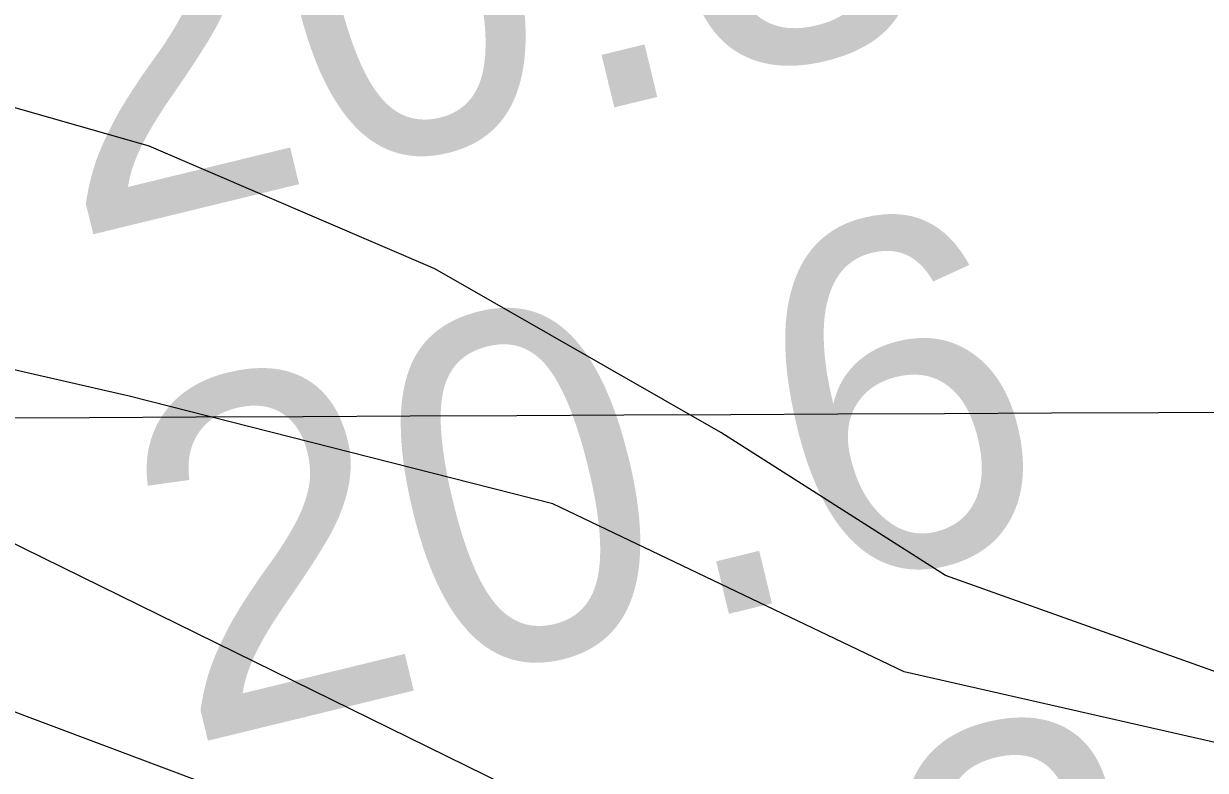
# Model space of a CAD drawing. Extents: x 3445503 to 3483459, y 540493 to 566012.
# Drawn here: x 3472087.7 to 3472315.4, y 551989.1 to 552133 of the extents above; entities that cross this region are included whole.
import ezdxf

# ---------------------------------------------------------------- set-up
doc = ezdxf.new("R2010")
doc.units = 0
for name, color, linetype in [('V-GRID-MAJR', 7, 'Continuous'), ('V-RIVR-EDGE', 7, 'Continuous'), ('V-RIVR-RANG', 7, 'Continuous'), ('V-SITE-VEGE', 7, 'Continuous'), ('V-TOPO-DPTH', 7, 'Continuous'), ('V-TOPO-MINR', 7, 'Continuous'), ('V-WETL-SWMP', 7, 'Continuous')]:
    doc.layers.add(name, color=color, linetype=linetype)

msp = doc.modelspace()

# ---------------------------------------------------------------- linework, layer by layer
at = {"layer": 'V-GRID-MAJR'}
msp.add_spline([(3449621.526, 551946.219), (3454896.117, 551971.152), (3460170.705, 551996.853), (3465445.288, 552023.321), (3470719.8680000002, 552050.556), (3475994.444, 552078.558), (3481269.015, 552107.327), (3481269.0160000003, 552107.327)], degree=3, dxfattribs=at)
at = {"layer": 'V-RIVR-EDGE'}
msp.add_spline([(3466309.3848466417, 552621.9579710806), (3466349.703870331, 552619.4248512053), (3466382.7286882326, 552619.3431903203), (3466411.927860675, 552618.5757255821), (3466431.7444705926, 552619.221988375), (3466456.4313341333, 552621.2467355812), (3466478.3423179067, 552625.364137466), (3466500.245565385, 552626.3528723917), (3466524.236310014, 552628.0317091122), (3466536.750118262, 552627.6531342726), (3466565.613695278, 552631.7533443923), (3466586.12556452, 552632.3978880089), (3466600.729448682, 552633.7523039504), (3466616.0268729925, 552634.4097413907), (3466639.3163411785, 552633.656889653), (3466653.5691573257, 552633.621646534), (3466663.6572942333, 552636.3777557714), (3466670.958376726, 552636.70733408), (3466676.5238896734, 552638.0840993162), (3466689.3818892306, 552636.3141462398), (3466713.3709146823, 552637.2977236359), (3466728.6700581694, 552638.6504204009), (3466733.538592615, 552639.3336454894), (3466741.1864451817, 552639.3147345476), (3466744.6653205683, 552640.3490276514), (3466765.8784662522, 552643.425259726), (3466811.078918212, 552646.7898098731), (3466822.205646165, 552647.8051920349), (3466836.469636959, 552652.2891345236), (3466848.283028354, 552649.8265008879), (3466872.264317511, 552647.6814113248), (3466895.5486281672, 552644.842781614), (3466925.7906895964, 552644.0727381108), (3466966.4607813, 552642.9292772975), (3466982.79421789, 552640.8030986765), (3467002.59535522, 552635.1920275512), (3467043.595884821, 552627.0951139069), (3467061.669188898, 552625.6598966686), (3467070.7101388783, 552626.68043636), (3467078.7116382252, 552629.0940734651), (3467090.2031876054, 552637.061189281), (3467099.252733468, 552641.558025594), (3467116.301199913, 552647.425610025), (3467156.6554667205, 552659.1453062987), (3467180.3045988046, 552663.258410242), (3467190.046825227, 552666.710638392), (3467215.09593143, 552674.6442302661), (3467224.4982644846, 552681.2259849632), (3467241.911552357, 552694.0453030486), (3467256.190156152, 552704.4389497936), (3467275.6875028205, 552716.5578510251), (3467305.630931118, 552735.6035578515), (3467327.5634045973, 552748.4117012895), (3467352.2898091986, 552766.4274129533), (3467374.5759294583, 552781.6681044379), (3467388.8450777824, 552788.2378248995), (3467399.6405082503, 552795.8590302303), (3467402.78378821, 552801.7609981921), (3467413.9139545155, 552804.1668990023), (3467419.4846249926, 552807.6294422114), (3467425.4132401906, 552815.2626817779), (3467432.374429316, 552818.7217866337), (3467446.2950883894, 552824.9447370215), (3467466.1340476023, 552834.6293710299), (3467483.877773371, 552840.495236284), (3467499.17605727, 552841.5003033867), (3467510.654712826, 552844.2529742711), (3467520.049309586, 552847.7060620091), (3467524.5753718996, 552850.4759246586), (3467538.4917330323, 552854.9607267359), (3467570.8333258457, 552859.7476002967), (3467609.0837633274, 552864.1722311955), (3467645.5969120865, 552868.9487896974), (3467670.2803372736, 552869.5830182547), (3467689.7518962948, 552871.2730296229), (3467696.009230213, 552871.257557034), (3467706.087052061, 552869.8421103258), (3467716.5150823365, 552869.4686930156), (3467730.4194092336, 552869.0866798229), (3467744.6799616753, 552872.1801036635), (3467757.201506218, 552874.9301957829), (3467768.325655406, 552874.9026889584), (3467789.870098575, 552871.3730978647), (3467862.1813662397, 552872.9324518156), (3467905.6281973, 552870.0439659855), (3467943.4854469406, 552856.0450843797), (3467982.0233429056, 552836.1347793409), (3468014.6377812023, 552810.677012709), (3468040.65671139, 552789.0595045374), (3468070.1493594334, 552766.3905114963), (3468095.144311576, 552752.4234346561), (3468129.525264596, 552738.433148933), (3468159.7466959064, 552729.3199935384), (3468202.1480592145, 552725.3911974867), (3468241.4284918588, 552724.5988046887), (3468263.6742114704, 552723.5009020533), (3468284.519956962, 552718.5825114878), (3468310.5466234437, 552700.0936702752), (3468339.350029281, 552679.8598040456), (3468348.374647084, 552674.2753801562), (3468371.3078897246, 552670.0470913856), (3468394.9518642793, 552672.074417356), (3468423.1107265, 552672.3524203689), (3468450.5691718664, 552670.5463645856), (3468476.2946264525, 552670.8303847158), (3468493.331918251, 552672.17878354), (3468516.288369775, 552677.3364956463), (3468541.3426335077, 552687.3558654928), (3468560.1404229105, 552697.7383375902), (3468569.530721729, 552699.453277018), (3468577.1777147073, 552699.086736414), (3468586.549102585, 552693.1538232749), (3468603.1932065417, 552676.0787095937), (3468627.1512868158, 552664.5476191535), (3468668.5080419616, 552659.9261425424), (3468712.655289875, 552659.1217155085), (3468729.6977392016, 552662.5558923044), (3468746.743626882, 552667.3805877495), (3468759.9561328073, 552668.390812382), (3468773.149727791, 552661.7531844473), (3468796.0468677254, 552642.9244498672), (3468815.139851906, 552632.1006529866), (3468834.5778869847, 552620.2331075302), (3468847.085678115, 552617.4211250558), (3468885.6579576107, 552611.4160065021), (3468924.924636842, 552605.0615391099), (3468947.8638966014, 552603.2666579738), (3468956.9074253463, 552605.3300866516), (3468965.9595499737, 552610.869811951), (3468970.840118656, 552616.4198523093), (3468974.664044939, 552616.4103968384), (3468976.7334907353, 552609.8002757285), (3468983.642244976, 552592.0539711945), (3468990.5742081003, 552583.6936675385), (3469002.715458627, 552573.2346920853), (3469014.5168157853, 552565.9052431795), (3469022.157791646, 552563.1052949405), (3469029.1086657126, 552562.3928438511), (3469038.490368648, 552560.6314866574), (3469047.8634757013, 552555.3938328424), (3469053.7680224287, 552553.2934418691), (3469073.9245257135, 552550.8101781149), (3469091.299991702, 552548.3337910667), (3469106.580224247, 552542.0386352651), (3469126.7289912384, 552536.4267045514), (3469142.713078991, 552533.6061261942), (3469153.1385305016, 552532.1898198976), (3469162.515075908, 552528.3426847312), (3469171.8761487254, 552518.2382156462), (3469185.7598455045, 552509.5130905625), (3469208.691368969, 552504.5895424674), (3469232.6709389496, 552501.7491935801), (3469258.052202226, 552503.4245919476), (3469277.1821487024, 552507.5488705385), (3469302.5720078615, 552512.7005655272), (3469341.873930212, 552520.598914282), (3469368.302380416, 552524.0098821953), (3469396.1067362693, 552521.5077074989), (3469447.8657340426, 552506.0839237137), (3469526.008483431, 552475.9943654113), (3469583.6754662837, 552459.8607093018), (3469651.0795180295, 552445.0935033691), (3469684.7815439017, 552437.7099004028), (3469730.656625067, 552432.7296194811), (3469767.1482841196, 552428.8154364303), (3469829.708729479, 552423.4462656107), (3469847.787191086, 552424.0968263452), (3469856.8255623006, 552424.0744770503), (3469867.597783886, 552422.3096815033), (3469876.2790699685, 552418.4642655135), (3469887.7370954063, 552412.8738245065), (3469925.5952046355, 552399.2225725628), (3469955.1256745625, 552391.8492846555), (3469977.3593599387, 552385.8845667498), (3470001.330334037, 552379.5679212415), (3470024.271312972, 552378.4682994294), (3470048.2654959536, 552381.5376547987), (3470074.0072827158, 552388.4266385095), (3470084.094560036, 552390.8351180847), (3470093.829909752, 552391.5063089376), (3470109.1161594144, 552387.6445607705), (3470138.280948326, 552372.9719095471), (3470163.617513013, 552356.5705654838), (3470192.4441277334, 552345.7227001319), (3470225.456051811, 552340.4265943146), (3470241.7920671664, 552339.3433046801), (3470271.6882181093, 552339.2693800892), (3470310.9617740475, 552335.6959499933), (3470330.081405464, 552335.6486726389), (3470358.588756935, 552336.2734457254), (3470382.571765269, 552334.8236154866), (3470398.206504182, 552331.3086373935), (3470414.528766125, 552324.6632731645), (3470435.0191456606, 552316.6170752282), (3470465.5847682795, 552306.1125415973), (3470481.553383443, 552297.0346293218), (3470485.3755905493, 552296.3299145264), (3470491.6320648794, 552295.9668122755), (3470495.7976037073, 552293.5230895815), (3470499.962282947, 552290.7317372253), (3470505.8651104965, 552287.9360869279), (3470526.710855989, 552283.017696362), (3470533.314959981, 552282.6537345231), (3470539.224664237, 552282.6391215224), (3470542.35161202, 552281.9361259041), (3470544.0837432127, 552279.4984203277), (3470547.2055334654, 552276.7096467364), (3470551.369353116, 552273.5706647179), (3470557.6223890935, 552271.8170438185), (3470564.5698248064, 552269.7140740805), (3470576.390092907, 552270.0324777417), (3470585.774374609, 552269.3140095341), (3470591.329572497, 552266.5192188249), (3470613.5581003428, 552258.468722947), (3470637.518759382, 552247.9805214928), (3470666.686127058, 552234.3507592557), (3470680.9234706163, 552228.0581822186), (3470696.5547711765, 552223.1526854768), (3470705.2403551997, 552221.0454177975), (3470710.454800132, 552221.0325239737), (3470716.373959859, 552224.8418372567), (3470726.806288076, 552226.2065682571), (3470744.8873284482, 552227.9000179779), (3470772.007599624, 552229.918748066), (3470784.1763569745, 552230.5839218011), (3470792.1709796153, 552230.2165216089), (3470802.939762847, 552227.0612074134), (3470818.5822380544, 552226.6748962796), (3470830.0617531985, 552229.7751968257), (3470835.9809129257, 552233.5845101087), (3470842.5867360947, 552233.9158075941), (3470861.0085294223, 552232.8273604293), (3470874.207281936, 552228.2755104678), (3470890.1810546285, 552221.2833761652), (3470909.2989668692, 552220.5408394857), (3470935.3711915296, 552220.4763703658), (3470949.6326035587, 552223.9174238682), (3470960.7627698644, 552226.3233246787), (3470973.2774377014, 552226.2923795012), (3470997.600339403, 552221.7130227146), (3471022.2691515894, 552216.4375470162), (3471070.562167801, 552205.1939150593), (3471088.982241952, 552203.410208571), (3471111.9249400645, 552203.0058460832), (3471121.6577110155, 552202.63414795), (3471127.9124661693, 552201.5757863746), (3471132.7706855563, 552198.0874555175), (3471136.5825776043, 552193.2111847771), (3471141.449392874, 552193.1991505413), (3471145.627825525, 552195.9698727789), (3471151.191619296, 552196.651378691), (3471156.7536938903, 552196.6376252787), (3471178.2955582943, 552192.0651451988), (3471192.538918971, 552188.2059757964), (3471223.459047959, 552180.4816198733), (3471265.8406407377, 552168.5573415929), (3471314.8263375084, 552156.2691014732), (3471351.300804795, 552145.4023251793), (3471386.043140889, 552136.9732544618), (3471401.337986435, 552136.5878029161), (3471419.4112905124, 552135.1525856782), (3471433.656370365, 552131.9886755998), (3471456.2385449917, 552126.3707277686), (3471476.7409587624, 552123.1913451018), (3471490.6366897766, 552119.3330352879), (3471513.9029490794, 552109.1941826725), (3471547.945727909, 552099.0286828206), (3471579.5628353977, 552091.9978670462), (3471609.4417945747, 552084.9713492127), (3471637.2366949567, 552078.6452482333), (3471668.4958577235, 552067.4437361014), (3471684.820698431, 552061.841260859), (3471699.7636163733, 552059.718520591), (3471716.436946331, 552054.4628154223), (3471743.1820810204, 552045.3582559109), (3471759.4974662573, 552035.931854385), (3471773.3906185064, 552031.0306555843), (3471788.6674126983, 552023.3449811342), (3471808.459094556, 552013.9099837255), (3471820.614098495, 552009.0130828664), (3471825.8216667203, 552006.2191517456), (3471833.447169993, 551997.1618695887), (3471837.259921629, 551992.6332285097), (3471849.414065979, 551987.3886979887), (3471863.313235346, 551984.9209068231), (3471900.5121879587, 551985.8718198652), (3471925.883995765, 551983.723291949), (3471961.6760975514, 551978.0726797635), (3472004.068005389, 551970.3199574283), (3472058.2621299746, 551955.5854158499), (3472104.461631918, 551941.2182744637), (3472151.699724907, 551925.1104060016), (3472165.5920175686, 551919.8615775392), (3472170.7952878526, 551915.3294981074), (3472181.9056836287, 551909.7399166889), (3472191.9809267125, 551907.2815809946), (3472199.9643747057, 551902.3949951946), (3472208.994150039, 551898.8963492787), (3472220.108843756, 551895.0449161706), (3472235.3925146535, 551890.1402790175), (3472240.606959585, 551890.1273851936), (3472245.472915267, 551889.7677212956), (3472259.3703654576, 551886.604670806), (3472269.448187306, 551885.1892240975), (3472280.212672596, 551880.2957615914), (3472294.809680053, 551878.8691402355), (3472314.2752219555, 551878.1257439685), (3472330.2687651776, 551879.1290918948), (3472344.178249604, 551880.8328566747), (3472354.254352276, 551878.7221506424), (3472360.163196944, 551878.3599079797), (3472367.812768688, 551879.0362563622), (3472378.246816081, 551881.096246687), (3472386.2422983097, 551881.076476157), (3472400.490816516, 551879.3030847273), (3472427.2557217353, 551878.1940074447), (3472454.38115044, 551882.2985155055), (3472479.7598349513, 551882.9310248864), (3472504.4381026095, 551881.4794754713), (3472524.948252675, 551881.4287597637), (3472536.418312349, 551880.7051340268), (3472544.4069178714, 551877.9043261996), (3472549.2677160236, 551875.4588843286), (3472555.1774202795, 551875.4442713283), (3472570.123776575, 551874.7120497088), (3472580.207615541, 551875.7300106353), (3472593.4184022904, 551876.0449759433), (3472610.103766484, 551875.6560860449), (3472633.7443026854, 551876.2928933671), (3472647.2949828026, 551873.4783321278), (3472654.2398397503, 551870.3324734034), (3472660.149544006, 551870.3178604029), (3472666.4103162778, 551871.6929064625), (3472682.051931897, 551870.9589656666), (3472693.8790767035, 551874.0584066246), (3472707.1027572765, 551879.5878168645), (3472717.8801363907, 551879.9087992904), (3472730.733838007, 551876.4006979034), (3472741.8571276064, 551876.0255614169), (3472753.678255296, 551876.6915947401), (3472772.8142188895, 551883.249280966), (3472794.0325221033, 551888.4112910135), (3472814.549548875, 551891.1416126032), (3472833.325848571, 551892.8333431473), (3472843.4114067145, 551894.5465633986), (3472860.4572943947, 551899.3712588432), (3472888.2831399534, 551905.5598257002), (3472914.0189095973, 551910.0154017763), (3472934.187447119, 551912.3989532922), (3472958.177332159, 551913.7301603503), (3472986.3353347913, 551913.660533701), (3473020.7489521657, 551912.8801751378), (3473048.558465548, 551912.4637784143), (3473074.9877753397, 551916.2223759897), (3473094.816419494, 551921.7354540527), (3473113.957540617, 551930.3789182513), (3473134.14498908, 551940.4103223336), (3473153.2938464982, 551952.1824534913), (3473173.494188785, 551967.4283025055), (3473183.9394108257, 551974.0074784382), (3473198.201682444, 551977.7961616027), (3473219.4002151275, 551974.9626894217), (3473232.247899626, 551969.0211803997), (3473250.2988544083, 551958.5475919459), (3473256.5475924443, 551955.055822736), (3473269.4025833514, 551952.0691659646)], degree=3, dxfattribs=at)
at = {"layer": 'V-SITE-VEGE'}
msp.add_lwpolyline([(3472327.4250000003, 551992.212), (3472257.361, 552008.113), (3472189.636, 552040.488), (3472108.015, 552061.232), (3472031.3540000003, 552078.726), (3471988.383, 552102.247), (3471970.094, 552125.963), (3471964.1180000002, 552153.069), (3471963.7090000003, 552204.901), (3471971.636, 552242.814), (3471984.59, 552269.245), (3472017.428, 552278.558), (3472056.1040000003, 552278.04), (3472116.321, 552258.772), (3472182.39, 552228.027), (3472250.109, 552196.476), (3472313.546, 552186.285), (3472379.512, 552168.705)], dxfattribs=at)
at = {"layer": 'V-TOPO-DPTH'}
msp.add_lwpolyline([(3472883.8893439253, 551963.0878233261), (3472273.0206982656, 551944.0121477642), (3472264.5140754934, 551942.8752375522), (3472255.991792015, 551942.2338769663), (3472247.4460174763, 551942.3358408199), (3472238.8845822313, 551942.9333542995), (3471737.2751738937, 552131.3424635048), (3471726.6384371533, 552133.9789427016), (3471715.985905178, 552136.5485642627), (3471705.309680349, 552139.0178993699), (3471694.617660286, 552141.4203768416), (3471690.3391117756, 552142.3606473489), (3471681.778461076, 552144.2602197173), (3471673.223068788, 552146.1829693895), (3471664.67556412, 552148.1404850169), (3471656.1333178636, 552150.1211779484), (3471647.5807906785, 552152.0501721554), (3471639.009308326, 552153.8871116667), (3471630.409393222, 552155.5859691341), (3471621.7905229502, 552157.1927719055), (3471469.081714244, 552184.3931498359)], dxfattribs=at)
at = {"layer": 'V-TOPO-MINR'}
for points in [[(3472928.22088007, 551977.2448795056), (3472256.072743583, 551955.1914395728), (3472252.712503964, 551954.6999799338), (3472249.3176766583, 551954.7888080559), (3472243.713789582, 551955.4182493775), (3472241.6303081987, 551955.8378249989), (3472237.8032061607, 551957.6823951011), (3472236.9423500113, 551958.311611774), (3472236.1129455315, 551958.9876510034), (3471761.0845473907, 552192.314320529), (3471737.793155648, 552195.1199206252), (3471714.495550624, 552197.8721380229), (3471691.188625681, 552200.544281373), (3471667.8754874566, 552203.1630420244), (3471598.773794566, 552210.8050196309), (3471540.895717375, 552217.1152197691)], [(3472883.8893439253, 551963.0878233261), (3472273.0206982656, 551944.0121477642), (3472264.5140754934, 551942.8752375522), (3472255.991792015, 551942.2338769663), (3472247.4460174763, 551942.3358408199), (3472238.8845822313, 551942.9333542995), (3471737.2751738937, 552131.3424635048), (3471726.6384371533, 552133.9789427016), (3471715.985905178, 552136.5485642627), (3471705.309680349, 552139.0178993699), (3471694.617660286, 552141.4203768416), (3471690.3391117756, 552142.3606473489), (3471681.778461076, 552144.2602197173), (3471673.223068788, 552146.1829693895), (3471664.67556412, 552148.1404850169), (3471656.1333178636, 552150.1211779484), (3471647.5807906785, 552152.0501721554), (3471639.009308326, 552153.8871116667), (3471630.409393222, 552155.5859691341), (3471621.7905229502, 552157.1927719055), (3471469.081714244, 552184.3931498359)]]:
    msp.add_lwpolyline(points, dxfattribs=at)
at = {"layer": 'V-WETL-SWMP'}
msp.add_lwpolyline([(3472320.447, 552007.0210000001), (3472265.343, 552026.701), (3472222.0470000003, 552054.252), (3472166.944, 552085.74), (3472111.84, 552109.356), (3472056.737, 552125.1), (3472017.377, 552140.844), (3471989.825, 552156.588), (3471966.2090000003, 552172.332), (3471958.3370000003, 552188.076), (3471966.2090000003, 552203.819), (3471974.0810000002, 552239.243), (3471981.953, 552258.9230000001), (3471993.761, 552290.411), (3472029.185, 552302.219), (3472060.673, 552302.219), (3472084.288, 552294.3470000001), (3472198.432, 552235.307), (3472340.127, 552188.076)], dxfattribs=at)

# ---------------------------------------------------------------- texts
at = {"layer": 'V-RIVR-RANG'}
for s, p in [('20.3', (3472096.7224931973, 552091.3348585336)), ('20.6', (3472118.813404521, 551993.7932258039)), ('17.3', (3472144.4924931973, 551897.1238585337))]:
    msp.add_text(s, height=66.99999999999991, rotation=13.678325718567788, dxfattribs=at).set_placement(p)

doc.saveas('drawing.dxf')
